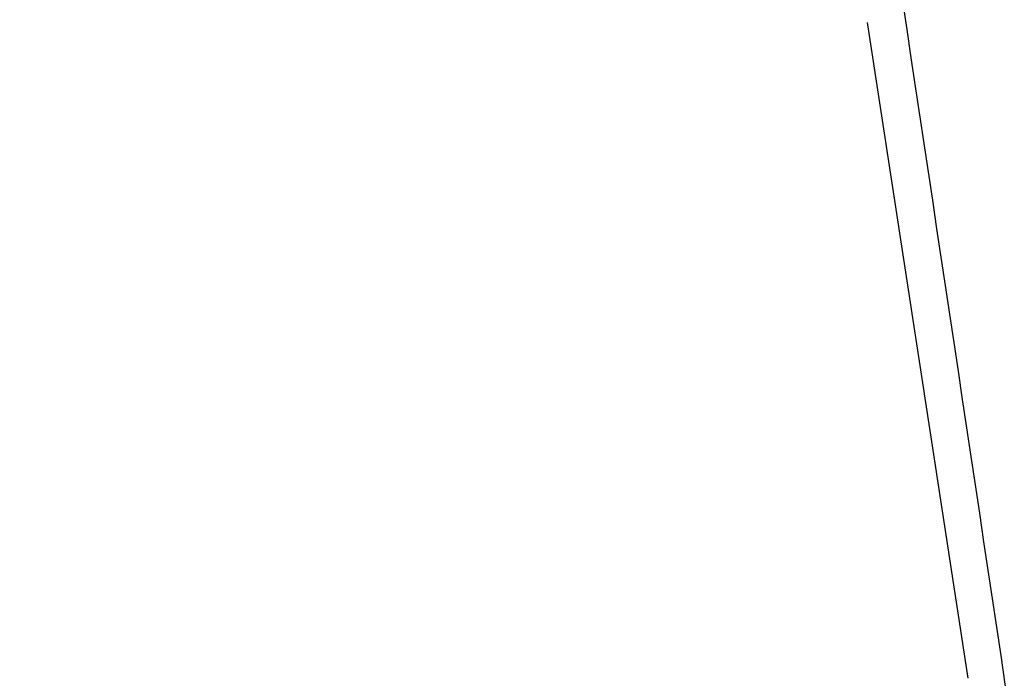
# Model space of a CAD drawing. Header units: millimetres. Extents: x 8 to 1329, y 12 to 1074.
# Tile 251 of 619: x 1251.0826 to 1251.1626, y 241.9709 to 242.0244. Entities that reach past the tile are written whole.
import ezdxf

# ---------------------------------------------------------------- set-up
doc = ezdxf.new("R2010")
doc.units = ezdxf.units.MM

msp = doc.modelspace()

# ---------------------------------------------------------------- linework, layer by layer
at = {"color": 7, "linetype": 'Continuous', "lineweight": 30}
msp.add_line((1251.151497, 242.024175), (1251.159687, 241.970907), dxfattribs=at)
for points, knots in [([(1251.59014, 240.737018), (1251.578335, 240.808804), (1251.549465, 240.984362), (1251.493381, 241.262992), (1251.423315, 241.572938), (1251.344079, 241.882192), (1251.256274, 242.190849), (1251.159012, 242.498834), (1251.078108, 242.738481), (1251.026729, 242.874995), (1251.013745, 242.909494)], [0, 0, 0, 0, 0.098207, 0.240174, 0.382172, 0.524258, 0.666499, 0.808961, 0.951722, 1, 1, 1, 1]), ([(1249.352759, 233.851524), (1249.420822, 233.962669), (1249.552724, 234.178061), (1249.731842, 234.493395), (1249.891267, 234.789404), (1250.031729, 235.065877), (1250.154948, 235.322397), (1250.262381, 235.558631), (1250.354981, 235.773052), (1250.434259, 235.965686), (1250.501558, 236.136617), (1250.558488, 236.287218), (1250.60328, 236.410141), (1250.637875, 236.507902), (1250.664217, 236.584031), (1250.687266, 236.651962), (1250.713032, 236.729302), (1250.741796, 236.81775), (1250.77309, 236.916903), (1250.80402, 237.017843), (1250.836858, 237.128501), (1250.873321, 237.256191), (1250.91233, 237.399285), (1250.953048, 237.556866), (1250.99374, 237.724315), (1251.033315, 237.898871), (1251.070461, 238.075542), (1251.116384, 238.312528), (1251.166787, 238.610711), (1251.205744, 238.897178), (1251.2297, 239.109396), (1251.242995, 239.242117), (1251.253756, 239.363805), (1251.2627, 239.478563), (1251.269897, 239.58463), (1251.275484, 239.68024), (1251.279648, 239.762427), (1251.283228, 239.843992), (1251.286658, 239.938159), (1251.289788, 240.053496), (1251.291962, 240.19022), (1251.292371, 240.348311), (1251.29007, 240.527245), (1251.284197, 240.719996), (1251.274395, 240.919892), (1251.258546, 241.155747), (1251.234178, 241.425048), (1251.199372, 241.726743), (1251.169223, 241.927285), (1251.154393, 242.025923)], [0, 0, 0, 0, 0.0427941, 0.0829323, 0.1204214, 0.1552582, 0.1874391, 0.2169604, 0.2438183, 0.2675531, 0.2887272, 0.3073423, 0.3233997, 0.3342224, 0.3434666, 0.3514927, 0.3592558, 0.3719446, 0.3840233, 0.3956719, 0.408971, 0.4245129, 0.4422974, 0.4611191, 0.4818406, 0.5031043, 0.5244615, 0.5459131, 0.589008, 0.632479, 0.6496388, 0.6658444, 0.6805358, 0.6937138, 0.707429, 0.7190002, 0.7284277, 0.737326, 0.7487593, 0.7628015, 0.7794528, 0.7987138, 0.8205856, 0.8448575, 0.8692791, 0.8932438, 0.9299724, 0.9655563, 1, 1, 1, 1])]:
    msp.add_open_spline(points, degree=3, knots=knots, dxfattribs=at)

doc.saveas('drawing.dxf')
